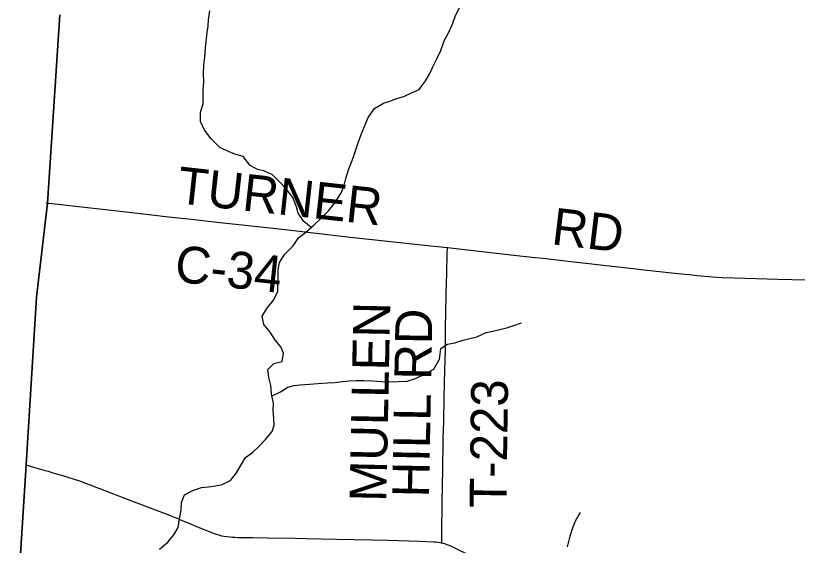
# Model space of a CAD drawing. Extents: x 1442749 to 1756758, y 235267 to 677782.
# Drawn here: x 1590219 to 1596586, y 452175 to 456494 of the extents above; entities that cross this region are included whole.
import ezdxf

# ---------------------------------------------------------------- set-up
doc = ezdxf.new("R2010")
doc.units = 0
for name, color, linetype in [('GM_X_Adjacent_County', 7, 'Continuous'), ('GM_X_County', 7, 'Continuous'), ('GM_X_County_Road', 7, 'Continuous'), ('GM_X_County_Road_Text', 7, 'Continuous'), ('GM_X_Minor_River', 7, 'Continuous'), ('GM_X_Township', 7, 'Continuous'), ('GM_X_Township_Road', 7, 'Continuous'), ('GM_X_Township_Road_Text', 7, 'Continuous')]:
    doc.layers.add(name, color=color, linetype=linetype)

msp = doc.modelspace()

# ---------------------------------------------------------------- linework, layer by layer
at = {"layer": 'GM_X_Adjacent_County'}
msp.add_lwpolyline([(1590579.3, 456500.9), (1590478.9, 454965.3), (1590387.7, 454199.2), (1590303.2, 452833), (1590218.6, 451466.1)], dxfattribs=at)
at = {"layer": 'GM_X_County'}
msp.add_lwpolyline([(1590218.6, 451466.1), (1590303.2, 452833), (1590387.7, 454199.2), (1590478.9, 454965.3), (1590579.3, 456500.9)], dxfattribs=at)
at = {"layer": 'GM_X_County_Road'}
for points in [[(1590464.6, 454968.7), (1590854.1, 454923.8), (1591069.2, 454899.2), (1591326.8, 454870.6), (1591463.5, 454854.1), (1591597.3, 454839.4), (1591672.2, 454830.8), (1591880.9, 454807.8), (1592063.4, 454787.1), (1592265.7, 454765.8), (1592484.1, 454742.2), (1592738.1, 454711.8), (1592943.2, 454688.2), (1593070.4, 454674.5), (1593523.8, 454625.9), (1593732.4, 454602.6), (1593735.3, 454602.3)], [(1593735.3, 454602.3), (1593970.5, 454576.6), (1594277, 454542.3), (1594427, 454526), (1594537.9, 454513.3), (1594740, 454490.7), (1594886.7, 454474.4), (1595030, 454457.2), (1595248.4, 454432.4), (1595339.6, 454421.4), (1595561.4, 454398.4), (1595729.9, 454379.8), (1595750.5, 454377.5), (1595770.2, 454375.7), (1595894.1, 454364.4), (1595972.6, 454359.5), (1596074.1, 454355.6), (1596428.3, 454346), (1596654.5, 454339.8)], [(1590301, 452831), (1590364.5, 452814.1), (1590459.1, 452786.9), (1590483.7, 452779.5), (1590521.9, 452768.1), (1590570.8, 452753.3), (1590609.8, 452741.5), (1590738, 452700.6), (1590786.8, 452682.7), (1590833.5, 452665.5), (1590873, 452650.6), (1590910.2, 452636.6), (1591014.5, 452596.8), (1591057.3, 452579.6), (1591105.8, 452560.3), (1591206.9, 452521.6), (1591472.9, 452420.4), (1591497.4, 452410.6), (1591525.3, 452399.6), (1591551.9, 452389), (1591580.8, 452376.8), (1591616.2, 452361.9), (1591654.7, 452345.7), (1591760.3, 452301.1), (1591821.2, 452277.4), (1591844.7, 452269.1), (1591873.6, 452260.3), (1591896.7, 452254.2), (1591917.6, 452250.4), (1591942.1, 452246.8), (1591965.9, 452244.3), (1591986, 452242.7), (1592004.9, 452241.6), (1592030.8, 452240.9), (1592073.6, 452240.3), (1592149, 452239.6), (1592267.1, 452236.7), (1592496.6, 452233), (1592585.2, 452232), (1592831.1, 452227), (1593119.7, 452221.2), (1593251.5, 452217.8), (1593509.9, 452210.5), (1593621.6, 452205.3), (1593640.3, 452204.1), (1593659.2, 452202), (1593684.2, 452197), (1593689.7, 452195.5)], [(1593689.7, 452195.5), (1593710.6, 452189.8), (1593732.2, 452182.7), (1593754.2, 452173.8), (1593810, 452147.8), (1593904.3, 452101.3), (1594000.8, 452052.2), (1594141.6, 451981.8), (1594264.9, 451920.4), (1594540.2, 451781.7), (1594685.9, 451706.2), (1594778.2, 451656.1), (1594904, 451585.4), (1595151.6, 451443.6), (1595291.6, 451364.4), (1595312.3, 451351.6), (1595322.6, 451345.2), (1595333.7, 451338.3), (1595342.8, 451331.9), (1595352.6, 451325), (1595385, 451302.1)]]:
    msp.add_lwpolyline(points, dxfattribs=at)
at = {"layer": 'GM_X_Minor_River'}
for points in [[(1593798.2, 456486.9), (1593833.1, 456560.7), (1593857.8, 456632.6), (1593876.6, 456704.6), (1593915.5, 456784.4), (1593942.1, 456840.2), (1593970.8, 456900), (1594003.6, 456971.9), (1594038.5, 457049.7), (1594071.2, 457119.5), (1594108.1, 457193.3), (1594140.7, 457249.1), (1594177.4, 457308.9), (1594206.1, 457370.7), (1594238.7, 457424.5), (1594271.5, 457496.3), (1594304.1, 457548.1), (1594334.7, 457599.9), (1594361.5, 457671.8), (1594386.2, 457737.7), (1594402.8, 457791.7), (1594417.5, 457863.7), (1594436.4, 457939.6), (1594459.3, 458012.1)], [(1592625.3, 454766.5), (1592566.7, 454815.6), (1592519.3, 454882.2), (1592505.8, 454934.5), (1592476.6, 455011), (1592423.2, 455081.6), (1592373.6, 455134.2), (1592310.1, 455197), (1592240.4, 455229.8), (1592188.3, 455238.3), (1592128.6, 455271), (1592071.2, 455345.7), (1592005.3, 455364.4), (1591953.4, 455385), (1591881.6, 455417.8), (1591812.2, 455488.7), (1591756.8, 455561.4), (1591725.5, 455631.8), (1591724.2, 455708), (1591745, 455774), (1591746.2, 455898.2), (1591750.7, 455948.3), (1591749.5, 456024.4), (1591752.2, 456088.6), (1591758.9, 456158.6), (1591765.7, 456230.7), (1591770.2, 456280.8), (1591779, 456356.9), (1591787.5, 456406.9), (1591790.1, 456461), (1591800.8, 456533)], [(1591391.2, 452145.6), (1591457.9, 452201.1), (1591506.6, 452260.7), (1591543.3, 452322.5), (1591552, 452390.6), (1591566.8, 452462.6), (1591569.4, 452524.7), (1591594.1, 452588.6), (1591662.6, 452622), (1591733, 452647.3), (1591789.1, 452652.8), (1591845.3, 452660.2), (1591901.5, 452671.7), (1591970, 452703), (1592018.7, 452766.7), (1592047.3, 452818.5), (1592090.2, 452892.2), (1592146.7, 452933.8), (1592201.3, 452985.3), (1592251.9, 453034.9), (1592308.7, 453102.5), (1592323.3, 453154.5), (1592321.8, 453206.6), (1592316.5, 453276.8), (1592319.1, 453332.9), (1592303.9, 453411.2), (1592298.5, 453477.4), (1592281.2, 453543.7), (1592271.8, 453608), (1592322.4, 453657.6), (1592388.7, 453674.9), (1592401.5, 453743), (1592377.9, 453793.3), (1592334.4, 453845.9), (1592291, 453914.5), (1592241.5, 453977.1), (1592226.2, 454043.4), (1592264.9, 454105.1), (1592321.7, 454176.7), (1592354.5, 454246.5), (1592353.1, 454298.6), (1592357.8, 454366.8), (1592356.3, 454420.9), (1592366.9, 454480.9), (1592411.7, 454548.6), (1592480.5, 454616.1), (1592521.3, 454681.8), (1592581.9, 454729.3), (1592646.6, 454784.8), (1592711.4, 454848.2), (1592766, 454901.8), (1592820.8, 454971.4), (1592867.7, 455045.1), (1592892.3, 455101), (1592909, 455167), (1592929.8, 455236.9), (1592966.8, 455334.7), (1592993.6, 455408.6), (1593014.3, 455472.5), (1593039.1, 455538.5), (1593065.8, 455602.3), (1593090.4, 455662.2), (1593141.3, 455737.9), (1593215.9, 455781.2), (1593266.1, 455796.7), (1593316.4, 455816.3), (1593384.8, 455837.6), (1593437.1, 455861.2), (1593505.6, 455892.5), (1593558.4, 455962.2), (1593593.1, 456021.9), (1593617.7, 456075.8), (1593648.4, 456141.6), (1593681.2, 456209.5), (1593710, 456287.3), (1593742.7, 456347.1), (1593777.6, 456425), (1593798.2, 456486.9)], [(1592307.1, 453394.6), (1592376.2, 453426.5), (1592436.7, 453464), (1592486.9, 453477.5), (1592537.1, 453483), (1592613.3, 453490.3), (1592679.5, 453495.6), (1592757.7, 453500.9), (1592817.8, 453504.3), (1592882, 453511.6), (1592934.2, 453517.1), (1592994.3, 453518.5), (1593052.4, 453520), (1593124.6, 453517.2), (1593196.6, 453512.5), (1593258.8, 453509.9), (1593336.9, 453511.1), (1593407.1, 453514.4), (1593475.4, 453535.7), (1593554, 453575), (1593624.5, 453612.4), (1593671.4, 453694.1), (1593682.3, 453780.2), (1593736.8, 453815.7), (1593795, 453827.2), (1593863.4, 453848.5), (1593917.6, 453862), (1593975.9, 453875.5), (1594050.4, 453910.8), (1594104.6, 453922.3), (1594172.9, 453937.6), (1594227.2, 453951.1), (1594277.4, 453966.6), (1594339.8, 453990.1)], [(1594713.9, 452164.4), (1594732.7, 452240.3), (1594751.4, 452304.3), (1594780.1, 452374.2), (1594820.9, 452445.9)]]:
    msp.add_lwpolyline(points, dxfattribs=at)
at = {"layer": 'GM_X_Township'}
msp.add_lwpolyline([(1590218.6, 451466.1), (1590303.2, 452833), (1590387.7, 454199.2), (1590478.9, 454965.3), (1590579.3, 456500.9)], dxfattribs=at)
at = {"layer": 'GM_X_Township_Road'}
msp.add_lwpolyline([(1593689.7, 452195.5), (1593689.7, 452230.5), (1593689.8, 452302.7), (1593696.8, 452689.6), (1593698, 452771.5), (1593701.5, 453045.5), (1593705.5, 453186.2), (1593707.9, 453379.6), (1593714.5, 453605.9), (1593716.3, 453684.6), (1593719, 453763.3), (1593721.3, 453953.6), (1593723.6, 454071.6), (1593726.6, 454222.5), (1593730.6, 454396.4), (1593734.1, 454550.5), (1593735.3, 454602.3)], dxfattribs=at)

# ---------------------------------------------------------------- texts
at = {"layer": 'GM_X_County_Road_Text'}
for s, rotation, p in [('TURNER', 353.71487, (1591525.7, 454965.8)), ('RD', 353.16833, (1594576.1, 454631.3)), ('C-34', 353.85125, (1591506.1, 454326.2))]:
    msp.add_text(s, height=300, rotation=rotation, dxfattribs=at).set_placement(p)
at = {"layer": 'GM_X_Township_Road_Text'}
for s, rotation, p in [('MULLEN', 88.84441, (1593237.9, 452528.8)), ('HILL RD', 88.95318, (1593585.6, 452564.3)), ('T-223', 89.16683, (1594215.4, 452479))]:
    msp.add_text(s, height=300, rotation=rotation, dxfattribs=at).set_placement(p)

doc.saveas('drawing.dxf')
